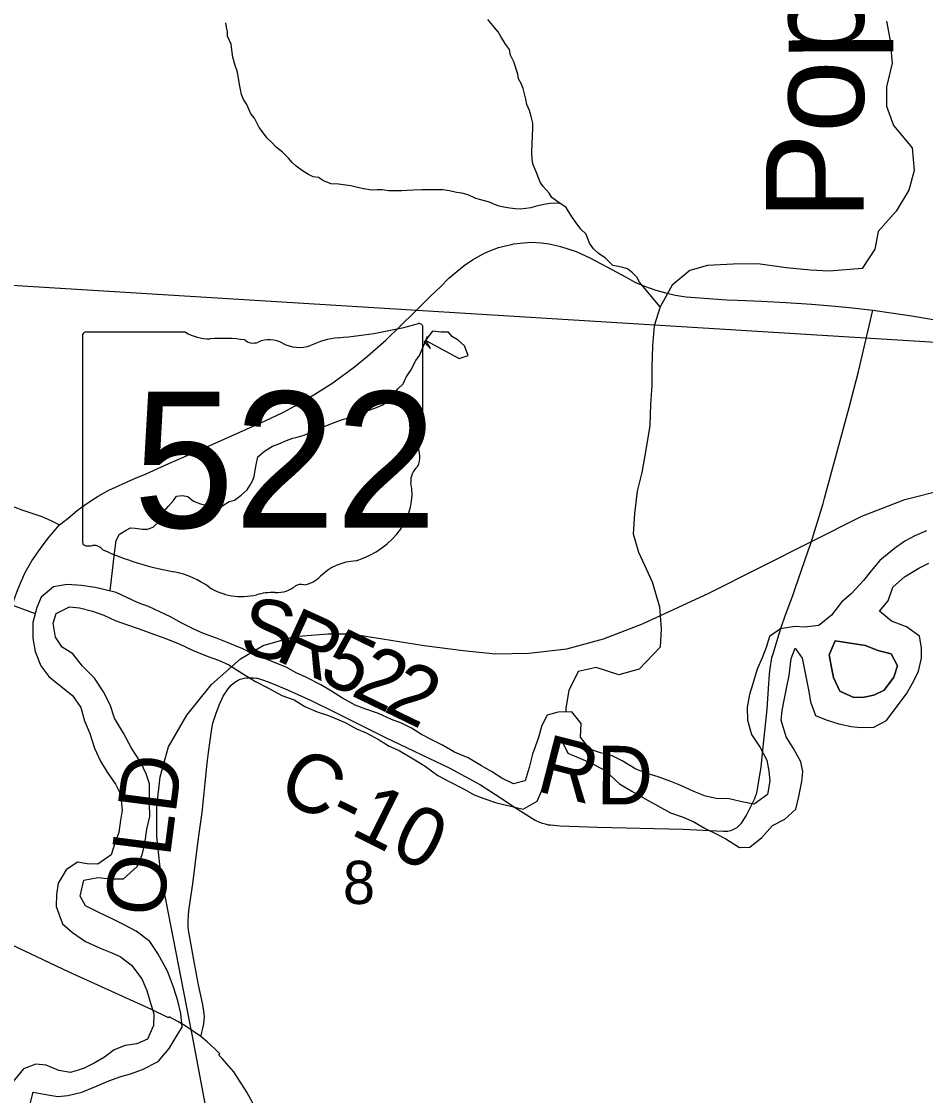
# Model space of a CAD drawing. Extents: x 0 to 44, y -23.8 to 22.
# Drawn here: x 4.614 to 5.49, y 18.843 to 19.884 of the extents above; entities that cross this region are included whole.
import ezdxf

# ---------------------------------------------------------------- set-up
doc = ezdxf.new("R2010")
doc.units = 0
for name, color, linetype in [('GM_X_County_Road', 7, 'Continuous'), ('GM_X_County_Road_Text', 7, 'Continuous'), ('GM_X_Minor_Lake', 7, 'Continuous'), ('GM_X_Minor_River', 7, 'Continuous'), ('GM_X_Minor_River_Text', 7, 'Continuous'), ('GM_X_Rail_Line', 7, 'Continuous'), ('GM_X_Section', 7, 'Continuous'), ('GM_X_Section_Text', 7, 'Continuous'), ('GM_X_State_Location', 7, 'Continuous'), ('GM_X_State_Route', 7, 'Continuous'), ('GM_X_State_Shield', 7, 'Continuous'), ('GM_X_Township_Road', 7, 'Continuous')]:
    doc.layers.add(name, color=color, linetype=linetype)

msp = doc.modelspace()

# ---------------------------------------------------------------- linework, layer by layer
at = {"layer": 'GM_X_County_Road'}
for points in [[(4.7879, 18.9002), (4.7896, 18.9066), (4.791, 18.9125), (4.7916, 18.9192), (4.7909, 18.9249), (4.7895, 18.9325), (4.7856, 18.9502), (4.7819, 18.9707), (4.7781, 18.9926), (4.7761, 19.0031), (4.7758, 19.0071), (4.7758, 19.0113), (4.7762, 19.0184), (4.7768, 19.0246), (4.7803, 19.0482), (4.7847, 19.085), (4.7867, 19.0992), (4.7892, 19.1171), (4.7909, 19.1329), (4.7923, 19.146), (4.7941, 19.1651), (4.7953, 19.1754), (4.7969, 19.187), (4.7984, 19.1962), (4.7997, 19.2037), (4.8024, 19.2126), (4.8057, 19.2211), (4.8095, 19.23), (4.8144, 19.237), (4.8175, 19.2405), (4.8208, 19.2436), (4.824, 19.2454), (4.8262, 19.2463), (4.8299, 19.2473), (4.8325, 19.2476), (4.839, 19.2478), (4.8419, 19.2475), (4.8426, 19.2473), (4.8468, 19.2462), (4.8532, 19.2438), (4.8602, 19.241), (4.8718, 19.2362), (4.882, 19.2314), (4.8949, 19.2256), (4.9158, 19.2155), (4.967, 19.1899), (5.0292, 19.1603), (5.059, 19.1439), (5.078, 19.1316), (5.0918, 19.1223), (5.112, 19.1099), (5.1162, 19.1078), (5.1187, 19.1069), (5.1216, 19.1061), (5.1246, 19.1053), (5.1267, 19.1051), (5.136, 19.1044), (5.1723, 19.1031), (5.2552, 19.101), (5.2875, 19.0993), (5.2944, 19.0991), (5.2987, 19.0992), (5.3016, 19.0997), (5.3043, 19.1009), (5.3076, 19.1027), (5.3102, 19.1051), (5.3118, 19.1069), (5.3163, 19.1141), (5.3219, 19.1248), (5.3247, 19.1307), (5.3255, 19.1329), (5.3262, 19.1351), (5.3273, 19.1395), (5.3278, 19.1441), (5.3309, 19.1612), (5.3325, 19.1775), (5.3365, 19.2173), (5.3382, 19.2423), (5.3385, 19.246), (5.339, 19.2517), (5.3398, 19.259), (5.3408, 19.2649), (5.3412, 19.2673), (5.3423, 19.271), (5.3478, 19.2894), (5.3506, 19.2976), (5.3542, 19.3077), (5.3577, 19.3173), (5.3618, 19.3286), (5.3637, 19.3342), (5.3765, 19.3709), (5.3789, 19.3778), (5.3908, 19.4167), (5.3921, 19.4218), (5.4033, 19.4623), (5.4161, 19.5096), (5.4251, 19.5446), (5.4389, 19.6041)], [(5.4389, 19.6041), (5.4567, 19.6015), (5.4747, 19.5988), (5.4919, 19.596), (5.5081, 19.5932), (5.522, 19.5905), (5.5341, 19.5884), (5.5608, 19.583), (5.5831, 19.5783)]]:
    msp.add_lwpolyline(points, dxfattribs=at)
at = {"layer": 'GM_X_Minor_Lake'}
for points in [[(5.0279, 19.5827), (5.0207, 19.5828), (5.0124, 19.5836), (5.0059, 19.5753), (5.0044, 19.573), (5.0104, 19.5669), (5.006, 19.5745)], [(5.006, 19.5745), (5.0383, 19.5572), (5.0471, 19.5602), (5.0433, 19.5694), (5.0373, 19.5751), (5.0317, 19.5782), (5.0279, 19.5827)]]:
    msp.add_lwpolyline(points, dxfattribs=at)
at = {"layer": 'GM_X_Minor_River'}
for points in [[(5.1354, 19.7074), (5.1305, 19.7078), (5.1263, 19.7075), (5.1202, 19.7064), (5.1118, 19.7046), (5.1077, 19.7032), (5.1027, 19.7025), (5.0974, 19.7018), (5.0925, 19.7022), (5.0872, 19.703), (5.0815, 19.7039), (5.0769, 19.7047), (5.0724, 19.7063), (5.0675, 19.7086), (5.0592, 19.711), (5.0543, 19.7122), (5.0471, 19.7157), (5.041, 19.7173), (5.0357, 19.7181), (5.0289, 19.7197), (5.0225, 19.7206), (5.0111, 19.7207), (5.002, 19.7205), (4.9937, 19.7202), (4.9876, 19.7199), (4.9827, 19.7196), (4.9698, 19.7197), (4.9637, 19.7206), (4.9588, 19.7206), (4.9534, 19.7203), (4.9459, 19.7215), (4.9398, 19.7228), (4.9334, 19.7244), (4.9258, 19.7256), (4.9213, 19.726), (4.9144, 19.7265), (4.9069, 19.7293), (4.902, 19.7327), (4.8967, 19.7332), (4.8922, 19.7355), (4.8865, 19.739), (4.8805, 19.7437), (4.8764, 19.7471), (4.873, 19.7514), (4.867, 19.7571), (4.8614, 19.7618), (4.8569, 19.7664), (4.8524, 19.7706), (4.8486, 19.7756), (4.8445, 19.781), (4.8401, 19.7902), (4.8363, 19.7944), (4.8326, 19.8035), (4.8293, 19.8081), (4.8274, 19.8131), (4.8253, 19.8226), (4.8235, 19.8348), (4.8213, 19.8413), (4.8191, 19.8493), (4.8184, 19.8539), (4.8174, 19.8619), (4.8137, 19.8695), (4.8137, 19.8737), (4.813, 19.8783), (4.8123, 19.8825)], [(5.233, 19.6073), (5.213, 19.6311), (5.2105, 19.6361), (5.2063, 19.6403), (5.2014, 19.6442), (5.1969, 19.6454), (5.1927, 19.6462), (5.1871, 19.6474), (5.1799, 19.6544), (5.1728, 19.6594), (5.1683, 19.6636), (5.1645, 19.669), (5.1612, 19.6778), (5.156, 19.6824), (5.1508, 19.6901), (5.1463, 19.6962), (5.1418, 19.7035), (5.1328, 19.7097), (5.1279, 19.7132), (5.1253, 19.7174), (5.1197, 19.7239), (5.1167, 19.7281), (5.1134, 19.7365), (5.1097, 19.7457), (5.109, 19.7503), (5.1087, 19.7575), (5.1092, 19.7731), (5.1097, 19.7803), (5.1097, 19.7852), (5.1079, 19.7917), (5.1065, 19.7974), (5.1039, 19.8035), (5.1028, 19.8085), (5.1003, 19.8188), (5.0984, 19.8237), (5.0958, 19.8283), (5.0951, 19.8329), (5.0911, 19.8447), (5.0881, 19.8512), (5.087, 19.8566), (5.0833, 19.8619), (5.0785, 19.8692), (5.0759, 19.8738), (5.0725, 19.878), (5.0661, 19.8857)], [(5.4522, 19.8842), (5.4555, 19.8671), (5.4579, 19.8435), (5.4521, 19.8204), (5.4524, 19.8018), (5.4591, 19.7831), (5.4771, 19.7614), (5.4792, 19.7393), (5.4738, 19.7204), (5.4615, 19.6999), (5.4443, 19.6803), (5.4408, 19.6632), (5.4286, 19.6443), (5.3967, 19.6418), (5.3785, 19.6427), (5.355, 19.6451), (5.3277, 19.649), (5.3038, 19.6487), (5.2788, 19.6474), (5.2617, 19.6425), (5.2445, 19.6282), (5.233, 19.6073), (5.2272, 19.5888), (5.2255, 19.5694), (5.225, 19.5489), (5.2249, 19.5311), (5.2237, 19.5128), (5.2231, 19.4923), (5.2192, 19.4688), (5.2152, 19.4468), (5.2106, 19.4286), (5.2082, 19.407), (5.2069, 19.3872), (5.2121, 19.3694), (5.2252, 19.3408), (5.2322, 19.3165), (5.234, 19.2952), (5.2331, 19.2774), (5.2128, 19.2562), (5.1931, 19.2506), (5.1711, 19.2576), (5.1537, 19.2539), (5.1444, 19.2353), (5.1417, 19.2182), (5.1417, 19.2147)], [(4.7002, 19.332), (4.7043, 19.3686), (4.706, 19.3807), (4.7091, 19.3868), (4.7156, 19.3909), (4.7198, 19.3931), (4.7243, 19.3927), (4.7315, 19.3918), (4.7364, 19.3917), (4.7418, 19.3936), (4.7483, 19.3999), (4.751, 19.4056), (4.753, 19.4098), (4.7564, 19.4139), (4.7614, 19.4195), (4.7645, 19.4237), (4.7702, 19.4244), (4.7755, 19.4235), (4.7808, 19.4189), (4.7876, 19.4162), (4.7944, 19.4146), (4.7997, 19.4134), (4.8039, 19.4137), (4.8084, 19.414), (4.8153, 19.4185), (4.8206, 19.4199), (4.8271, 19.4248), (4.8329, 19.43), (4.8356, 19.4342), (4.8379, 19.4387), (4.8395, 19.4429), (4.8403, 19.447), (4.8415, 19.4542), (4.8431, 19.4618), (4.8496, 19.4674), (4.8573, 19.4723), (4.8637, 19.4745), (4.871, 19.4778), (4.8771, 19.48), (4.8813, 19.4811), (4.8881, 19.4829), (4.8938, 19.4855), (4.9011, 19.4892), (4.9091, 19.4918), (4.9182, 19.4954), (4.9243, 19.4976), (4.9289, 19.4991), (4.9342, 19.5009), (4.9418, 19.5039), (4.9498, 19.5068), (4.9556, 19.5086), (4.9598, 19.5105), (4.9643, 19.5123), (4.9693, 19.5161), (4.9747, 19.5225), (4.9789, 19.5277), (4.9839, 19.5326), (4.987, 19.539), (4.9913, 19.5458), (4.9963, 19.5552), (4.9998, 19.5601), (5.006, 19.5745), (5.0076, 19.5787)], [(5.4911, 19.3902), (5.4797, 19.3853), (5.4699, 19.3803), (5.46, 19.3731), (5.4459, 19.3613), (5.4375, 19.3515), (5.4299, 19.342), (5.4185, 19.3294), (5.4086, 19.3211), (5.3991, 19.3085), (5.3866, 19.2983), (5.3729, 19.2968), (5.3634, 19.2975), (5.3497, 19.2953), (5.339, 19.2877), (5.3356, 19.277), (5.3318, 19.2672), (5.3269, 19.2561), (5.3223, 19.2409), (5.3196, 19.2314), (5.3173, 19.2193), (5.3177, 19.2067), (5.3215, 19.1927), (5.3298, 19.1801), (5.3363, 19.1679), (5.3382, 19.1573), (5.3393, 19.1478), (5.337, 19.1345), (5.3241, 19.1254), (5.3138, 19.1273)], [(5.4062, 19.2031), (5.418, 19.2004), (5.4275, 19.1997), (5.44, 19.2), (5.4522, 19.2065), (5.4617, 19.219), (5.4716, 19.2323), (5.4785, 19.2441), (5.4834, 19.254), (5.4861, 19.2669), (5.4861, 19.2768), (5.4842, 19.2882), (5.4716, 19.297), (5.4572, 19.3027), (5.4454, 19.3122), (5.4538, 19.3224), (5.4584, 19.3357), (5.4698, 19.3456), (5.4835, 19.354), (5.4934, 19.3589)], [(5.3138, 19.1273), (5.2998, 19.1303), (5.2872, 19.1307), (5.277, 19.133), (5.2656, 19.1376), (5.253, 19.1433), (5.2432, 19.1471), (5.231, 19.1517), (5.2215, 19.1547), (5.2094, 19.1593), (5.1961, 19.1673), (5.1866, 19.1722), (5.1752, 19.1749), (5.1649, 19.1787), (5.1558, 19.1901), (5.1566, 19.2034), (5.1474, 19.2149), (5.1341, 19.2145), (5.1235, 19.2115), (5.1182, 19.2016), (5.1147, 19.189), (5.1094, 19.1738), (5.106, 19.1609), (5.1022, 19.148), (5.0908, 19.145), (5.0797, 19.1503), (5.0695, 19.1568), (5.06, 19.1625), (5.0471, 19.1701), (5.0338, 19.1758), (5.022, 19.1823), (5.0125, 19.1872), (5.0019, 19.1929), (4.992, 19.199), (4.9825, 19.2036), (4.9726, 19.2074), (4.9601, 19.2131), (4.9479, 19.2173), (4.9376, 19.2211), (4.9251, 19.228), (4.9145, 19.2348), (4.9042, 19.2409), (4.8902, 19.2481), (4.8803, 19.2527), (4.8708, 19.258), (4.8601, 19.2622), (4.8506, 19.266), (4.8381, 19.271), (4.8286, 19.2759), (4.8145, 19.2817), (4.8031, 19.2862), (4.7906, 19.2908), (4.7811, 19.295), (4.7697, 19.3007), (4.7587, 19.3068), (4.7484, 19.3117), (4.7374, 19.3167), (4.7272, 19.3205), (4.7158, 19.3258), (4.7059, 19.3304), (4.6952, 19.3331), (4.6857, 19.3354), (4.6724, 19.3373), (4.6584, 19.3381), (4.6454, 19.3358), (4.6333, 19.3259), (4.6291, 19.316), (4.6253, 19.3012), (4.6253, 19.286), (4.6275, 19.2731), (4.6329, 19.2594), (4.6408, 19.2491), (4.6511, 19.2407), (4.6636, 19.2305), (4.6716, 19.2191), (4.6754, 19.2061), (4.6803, 19.1936), (4.6849, 19.1795), (4.6909, 19.167), (4.6974, 19.1563), (4.7054, 19.1445), (4.7103, 19.135), (4.7118, 19.1194), (4.7103, 19.1096), (4.7084, 19.0978), (4.7046, 19.0875), (4.7011, 19.0761), (4.6882, 19.067), (4.6779, 19.0674), (4.6684, 19.0689), (4.6574, 19.0617), (4.6498, 19.0488), (4.6483, 19.0378), (4.6479, 19.026), (4.654, 19.0092), (4.6638, 19.0009), (4.6764, 18.9921), (4.6904, 18.9857), (4.7003, 18.9818), (4.7098, 18.9777), (4.7208, 18.9693)], [(4.6028, 19.319), (4.6276, 19.3101)], [(4.7357, 19.1011), (4.7387, 19.1132), (4.7384, 19.1258), (4.7384, 19.1353), (4.7384, 19.1451), (4.735, 19.1547), (4.73, 19.1657), (4.7209, 19.1794), (4.713, 19.1942), (4.7042, 19.2087), (4.7, 19.2216), (4.6936, 19.2341), (4.6849, 19.2474), (4.6735, 19.2589), (4.664, 19.271), (4.6537, 19.2775), (4.6473, 19.287), (4.645, 19.3007), (4.6477, 19.3102), (4.6606, 19.3166), (4.6705, 19.3155), (4.683, 19.3124), (4.694, 19.3083), (4.705, 19.3033), (4.7161, 19.2995), (4.7282, 19.2953), (4.743, 19.2896), (4.7541, 19.2858), (4.7677, 19.2804), (4.7807, 19.2743), (4.794, 19.2686), (4.805, 19.2648), (4.8152, 19.2603), (4.8282, 19.2519), (4.8411, 19.2443), (4.8536, 19.2378), (4.8665, 19.2306), (4.8783, 19.2264), (4.8886, 19.2199), (4.9007, 19.2146), (4.9117, 19.2111), (4.9277, 19.2043), (4.9387, 19.1982), (4.9482, 19.1944), (4.9608, 19.1875), (4.9706, 19.1814), (4.9801, 19.1772), (4.9938, 19.1693), (5.0052, 19.162), (5.0177, 19.1529), (5.028, 19.1476), (5.0432, 19.1399), (5.0527, 19.1342), (5.0622, 19.1308), (5.0744, 19.1266), (5.0842, 19.1243), (5.1002, 19.1205), (5.1139, 19.1281), (5.1204, 19.1429), (5.1245, 19.1532), (5.1272, 19.1634), (5.131, 19.176), (5.1371, 19.1878), (5.1436, 19.1748), (5.1557, 19.1695), (5.1656, 19.1653), (5.1793, 19.1581), (5.1937, 19.1451), (5.2055, 19.1379), (5.2184, 19.1303), (5.2431, 19.117), (5.2553, 19.1128), (5.2655, 19.1082), (5.2773, 19.1014), (5.2872, 19.0964), (5.2967, 19.0918), (5.31, 19.0831), (5.3199, 19.0835), (5.3316, 19.0929), (5.3419, 19.1047), (5.3537, 19.1108), (5.3643, 19.1203), (5.3674, 19.1328), (5.3701, 19.1473), (5.3712, 19.1568), (5.3693, 19.1663), (5.3621, 19.1792), (5.3549, 19.1906), (5.3503, 19.2066), (5.3511, 19.2161), (5.353, 19.226), (5.3557, 19.2389), (5.358, 19.2499), (5.3599, 19.2663), (5.3637, 19.2765), (5.3705, 19.2666), (5.377, 19.2343), (5.3785, 19.2244), (5.3834, 19.2111), (5.3937, 19.2069), (5.4062, 19.2031)], [(5.4025, 19.2834), (5.3968, 19.2701), (5.3991, 19.2576), (5.401, 19.2481), (5.407, 19.2348), (5.4207, 19.2287), (5.4306, 19.2291), (5.4401, 19.231)], [(5.4025, 19.2834), (5.4318, 19.2789), (5.4439, 19.2743), (5.4569, 19.2709), (5.4629, 19.2594), (5.4595, 19.2484), (5.45, 19.2359), (5.4401, 19.231), (5.4306, 19.2291), (5.4207, 19.2287), (5.407, 19.2348), (5.401, 19.2481), (5.3991, 19.2576), (5.3968, 19.2701), (5.4025, 19.2834)], [(5.4401, 19.231), (5.45, 19.2359), (5.4595, 19.2484), (5.4629, 19.2594), (5.4569, 19.2709), (5.4439, 19.2743), (5.4318, 19.2789), (5.4025, 19.2834)], [(4.6226, 18.8347), (4.6257, 18.8461), (4.6397, 18.8434), (4.6496, 18.8419), (4.6591, 18.843), (4.6728, 18.846), (4.6854, 18.8514), (4.6987, 18.857), (4.7104, 18.8612), (4.7199, 18.8639), (4.7314, 18.868), (4.7466, 18.876), (4.7572, 18.8885), (4.7641, 18.8996), (4.7698, 18.9091), (4.7686, 18.9224), (4.7656, 18.9345), (4.7614, 18.9478), (4.7557, 18.9634), (4.7463, 18.9805), (4.7387, 18.9923), (4.7254, 19.0022), (4.7124, 19.0091), (4.7022, 19.014), (4.6893, 19.0201), (4.6764, 19.0266), (4.671, 19.0361), (4.6745, 19.0517), (4.6882, 19.0543), (4.7007, 19.0528), (4.7132, 19.0528), (4.7262, 19.065), (4.7311, 19.076), (4.7338, 19.087), (4.7357, 19.1011)], [(4.7208, 18.9693), (4.7307, 18.956), (4.7356, 18.9446), (4.7387, 18.9347), (4.7425, 18.9221), (4.7421, 18.9107), (4.7364, 18.8974), (4.7261, 18.8929), (4.7147, 18.8914), (4.7041, 18.8872), (4.6945, 18.88), (4.6847, 18.8743), (4.6744, 18.869), (4.6618, 18.8652), (4.6504, 18.8671), (4.6383, 18.8724), (4.628, 18.8732), (4.6162, 18.8686), (4.6045, 18.8546), (4.6037, 18.842)]]:
    msp.add_lwpolyline(points, dxfattribs=at)
at = {"layer": 'GM_X_Rail_Line'}
msp.add_lwpolyline([(4.8129, 18.7245), (4.7815, 18.8919), (4.7493, 19.0577), (4.7453, 19.0939), (4.7453, 19.1229), (4.7485, 19.1518), (4.7566, 19.1808), (4.7743, 19.2114), (4.7984, 19.2411), (4.8265, 19.2661), (4.8483, 19.279), (4.8788, 19.2878), (4.911, 19.2902), (4.9335, 19.2902), (4.9641, 19.2854), (5.0043, 19.279), (5.0421, 19.2741), (5.0735, 19.2709), (5.1056, 19.2717), (5.1426, 19.2757), (5.178, 19.2854), (5.2158, 19.2999), (5.2802, 19.3296), (5.4282, 19.4045), (5.47, 19.4206), (5.5086, 19.4302)], dxfattribs=at)
at = {"layer": 'GM_X_Section'}
msp.add_lwpolyline([(4.5363, 19.6324), (5.5628, 19.5693), (5.5009, 18.5537), (4.4853, 18.6191)], close=True, dxfattribs=at)
at = {"layer": 'GM_X_State_Route'}
for points in [[(4.6511, 19.3961), (4.6593, 19.4026), (4.6682, 19.41), (4.6752, 19.415), (4.6803, 19.4185), (4.6886, 19.4237), (4.699, 19.4295), (4.7081, 19.4338), (4.7167, 19.4378), (4.7248, 19.4413), (4.7349, 19.4455), (4.757, 19.4554), (4.7719, 19.4618), (4.7827, 19.4667), (4.7961, 19.4724), (4.8143, 19.4806), (4.8503, 19.4967), (4.8675, 19.505), (4.8793, 19.5112), (4.8959, 19.5209), (4.9159, 19.5337), (4.9369, 19.5491), (4.9496, 19.5593), (4.9671, 19.5751), (4.9819, 19.5893), (4.9947, 19.6019), (5.0107, 19.6179), (5.0201, 19.6268), (5.0284, 19.635), (5.0361, 19.6416), (5.043, 19.6474), (5.0512, 19.6528), (5.0614, 19.6587), (5.0662, 19.6608), (5.0765, 19.6647), (5.0885, 19.6677), (5.0889, 19.6677), (5.0911, 19.6682), (5.1007, 19.6694), (5.1084, 19.6698), (5.1176, 19.6692), (5.1255, 19.6683), (5.1363, 19.6658), (5.1516, 19.6609), (5.1647, 19.6548), (5.1814, 19.646), (5.1994, 19.6363), (5.2086, 19.6312), (5.2178, 19.6272), (5.2287, 19.6234), (5.2372, 19.6211), (5.2476, 19.6187), (5.2583, 19.6169), (5.2713, 19.616), (5.2975, 19.6142), (5.3078, 19.6137), (5.3312, 19.6128), (5.3551, 19.6115), (5.3797, 19.6098), (5.403, 19.6078), (5.4194, 19.6062), (5.4389, 19.6041)], [(5.4389, 19.6041), (5.4567, 19.6015), (5.4747, 19.5988), (5.4919, 19.596), (5.5081, 19.5932), (5.522, 19.5905), (5.5341, 19.5884), (5.5608, 19.583), (5.5831, 19.5783)], [(4.6031, 19.3085), (4.604, 19.3127), (4.6072, 19.3236), (4.6106, 19.3334), (4.6143, 19.3418), (4.6179, 19.3498), (4.6244, 19.3611), (4.6327, 19.3729), (4.64, 19.383), (4.6511, 19.3961)], [(4.8438, 18.8255), (4.8327, 18.8461), (4.8199, 18.8657), (4.8086, 18.8788), (4.8054, 18.8821), (4.8065, 18.8832), (4.8014, 18.888), (4.794, 18.8948), (4.7879, 18.9002), (4.7729, 18.9104), (4.7657, 18.9146), (4.7574, 18.919), (4.7568, 18.9181), (4.7403, 18.9264), (4.6603, 18.9624), (4.5608, 19.0096), (4.5457, 19.0217)]]:
    msp.add_lwpolyline(points, dxfattribs=at)
at = {"layer": 'GM_X_State_Shield'}
for p, q in [((4.7732, 19.5827), (4.6767, 19.5827)), ((5.003, 19.4829), (5.003, 19.5876)), ((4.6734, 19.5792), (4.6734, 19.3791)), ((5.003, 19.483), (5.003, 19.4829))]:
    msp.add_line(p, q, dxfattribs=at)
for centre, major_axis, start_param, end_param in [((4.8856, 19.8555), (0.3495, 0), 4.814394, 5.042369), ((4.9994, 19.5881), (0.00367, 0), 6.141152, 7.989035), ((4.6772, 19.5797), (0.00382, 0), 1.712693, 3.28349), ((4.7962, 19.6059), (0.037, 0), 4.042523, 4.731795), ((4.8085, 19.4703), (0.133, 0), 1.404758, 1.657858), ((4.8387, 19.5807), (0.0107, 0), 3.836095, 5.185415), ((4.8543, 19.5576), (0.0222, 0), 0.950623, 2.079405), ((4.883, 19.5893), (0.0267, 0), 4.081561, 5.145723), ((4.9302, 19.5215), (0.0703, 0), 1.699011, 2.107814), ((5.0022, 19.4753), (0.00568, 0), 1.883978, 3.671073), ((4.9991, 19.4825), (0.00393, 0), 5.05454, 6.418171), ((4.9661, 19.462), (0.0341, 0), 5.934695, 6.695948), ((5.0162, 19.4391), (0.0248, 0), 2.387724, 3.262537), ((4.9052, 19.4258), (0.0874, 0), 5.101752, 6.440018), ((4.6773, 19.3787), (0.00385, 0), 3.00124, 4.508301), ((4.6778, 19.3991), (0.0294, 0), 4.665946, 4.897461), ((4.6838, 19.3676), (0.0106, 0), 0.519207, 1.627899), ((4.8177, 19.5474), (0.2524, 0), 4.195997, 4.488961), ((4.9421, 19.3229), (0.0479, 0), 1.647645, 2.488434), ((4.7424, 19.2892), (0.079, 0), 0.823519, 1.323587), ((4.8814, 19.3597), (0.0282, 0), 4.937069, 5.64225), ((4.8278, 19.3666), (0.0501, 0), 4.026481, 4.996735), ((4.8568, 19.2974), (0.0412, 0), 1.495662, 1.94098), ((4.8605, 19.3516), (0.0267, 0), 4.691044, 5.507374), ((4.8846, 19.3322), (0.00752, 0), 1.147584, 2.315152)]:
    msp.add_ellipse(centre, major_axis=major_axis, ratio=0.8, start_param=start_param, end_param=end_param, dxfattribs=at)
at = {"layer": 'GM_X_Township_Road'}
for points in [[(4.6511, 19.3961), (4.6593, 19.4026), (4.6682, 19.41), (4.6752, 19.415), (4.6803, 19.4185), (4.6886, 19.4237), (4.699, 19.4295), (4.7081, 19.4338), (4.7167, 19.4378), (4.7248, 19.4413), (4.7349, 19.4455), (4.757, 19.4554), (4.7719, 19.4618), (4.7827, 19.4667), (4.7961, 19.4724), (4.8143, 19.4806), (4.8503, 19.4967), (4.8675, 19.505), (4.8793, 19.5112), (4.8959, 19.5209), (4.9159, 19.5337), (4.9369, 19.5491), (4.9496, 19.5593), (4.9671, 19.5751), (4.9819, 19.5893), (4.9947, 19.6019), (5.0107, 19.6179), (5.0201, 19.6268), (5.0284, 19.635), (5.0361, 19.6416), (5.043, 19.6474), (5.0512, 19.6528), (5.0614, 19.6587), (5.0662, 19.6608), (5.0765, 19.6647), (5.0885, 19.6677), (5.0889, 19.6677), (5.0911, 19.6682), (5.1007, 19.6694), (5.1084, 19.6698), (5.1176, 19.6692), (5.1255, 19.6683), (5.1363, 19.6658), (5.1516, 19.6609), (5.1647, 19.6548), (5.1814, 19.646), (5.1994, 19.6363), (5.2086, 19.6312), (5.2178, 19.6272), (5.2287, 19.6234), (5.2372, 19.6211), (5.2476, 19.6187), (5.2583, 19.6169), (5.2713, 19.616), (5.2975, 19.6142), (5.3078, 19.6137), (5.3312, 19.6128), (5.3551, 19.6115), (5.3797, 19.6098), (5.403, 19.6078), (5.4194, 19.6062), (5.4389, 19.6041)], [(5.4389, 19.6041), (5.4567, 19.6015), (5.4747, 19.5988), (5.4919, 19.596), (5.5081, 19.5932), (5.522, 19.5905), (5.5341, 19.5884), (5.5608, 19.583), (5.5831, 19.5783)], [(4.5174, 19.4791), (4.5178, 19.4786), (4.5295, 19.4684), (4.5365, 19.4627), (4.5419, 19.4582), (4.5473, 19.4537), (4.5538, 19.4485), (4.5618, 19.442), (4.5702, 19.4355), (4.579, 19.4288), (4.5866, 19.4234), (4.5908, 19.4205), (4.5965, 19.4175), (4.602, 19.415), (4.6078, 19.413), (4.6147, 19.4106), (4.6223, 19.408), (4.6291, 19.4058), (4.6341, 19.404), (4.6428, 19.4003), (4.6511, 19.3961)]]:
    msp.add_lwpolyline(points, dxfattribs=at)

# ---------------------------------------------------------------- texts
at = {"layer": 'GM_X_County_Road_Text'}
for s, height, rotation, p in [('S', 0.0568, 350.4603, (4.8243, 19.271)), ('R', 0.0568, 335.3868, (4.8584, 19.2658)), ('5', 0.0568, 334.182, (4.9005, 19.2465)), ('2', 0.0568, 334.1541, (4.932, 19.2313)), ('2', 0.0568, 334.1495, (4.9635, 19.216)), ('R', 0.0568, 345.6618, (5.1111, 19.1385)), ('C-10', 0.05682, 333.5848, (4.8598, 19.1324)), ('D', 0.0568, 359.7169, (5.1711, 19.1251)), ('OLD', 0.05682, 82.6671, (4.7505, 19.0144))]:
    msp.add_text(s, height=height, rotation=rotation, dxfattribs=at).set_placement(p)
at = {"layer": 'GM_X_Minor_River_Text'}
msp.add_text('Poplar', height=0.0947, rotation=89.9998, dxfattribs=at).set_placement((5.4302, 19.6913))
at = {"layer": 'GM_X_Section_Text'}
msp.add_text('8', height=0.0419, rotation=0, dxfattribs=at).set_placement((4.9256, 19.0285))
at = {"layer": 'GM_X_State_Location'}
for s in ['s', 'r']:
    msp.add_text(s, height=0.000189, dxfattribs=at).set_placement((4.8345, 19.4659))
msp.add_text('522', height=0.000189, rotation=0, dxfattribs=at).set_placement((4.7677, 19.4521))
at = {"layer": 'GM_X_State_Shield'}
msp.add_text('522', height=0.13184, dxfattribs=at).set_placement((4.7224, 19.3932))

doc.saveas('drawing.dxf')
